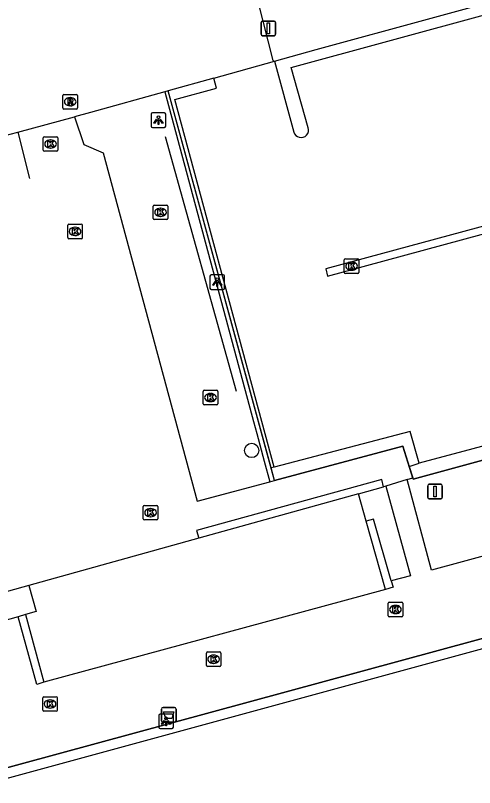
# Model space of a CAD drawing. Extents: x 159053 to 160041, y 380450 to 381422.
# Drawn here: x 159490.8 to 159522.2, y 380724.9 to 380777.8 of the extents above; entities that cross this region are included whole.
import ezdxf

# ---------------------------------------------------------------- set-up
doc = ezdxf.new("R2010")
doc.units = 0
for name, color, linetype in [('IMGEO_Afsluitpaal', 7, 'Continuous'), ('IMGEO_Afvalbak', 7, 'Continuous'), ('IMGEO_Berm_groen', 7, 'Continuous'), ('IMGEO_Boom', 7, 'Continuous'), ('IMGEO_Groenvoorziening', 7, 'Continuous'), ('IMGEO_Hek', 7, 'Continuous'), ('IMGEO_Kolk', 7, 'Continuous'), ('IMGEO_Lichtpunt', 7, 'Continuous'), ('IMGEO_Pand', 7, 'Continuous'), ('IMGEO_Parkeervlak_gesloten', 7, 'Continuous'), ('IMGEO_Rioolput', 7, 'Continuous'), ('IMGEO_Voetpad_open', 7, 'Continuous')]:
    doc.layers.add(name, color=color, linetype=linetype)

msp = doc.modelspace()

# ---------------------------------------------------------------- linework, layer by layer
at = {"layer": 'IMGEO_Afsluitpaal'}
for p, q in [((159507.717, 380777.461), (159508.507, 380777.461)), ((159508.507, 380777.461), (159507.717, 380777.461)), ((159507.617, 380776.561), (159507.617, 380777.361)), ((159507.617, 380777.361), (159507.617, 380776.561)), ((159508.607, 380777.361), (159508.607, 380776.561)), ((159508.607, 380776.561), (159508.607, 380777.361)), ((159508.507, 380776.461), (159507.717, 380776.461)), ((159507.717, 380776.461), (159508.507, 380776.461)), ((159519.143, 380745.703), (159519.933, 380745.703)), ((159519.933, 380745.703), (159519.143, 380745.703)), ((159519.043, 380744.803), (159519.043, 380745.603)), ((159519.043, 380745.603), (159519.043, 380744.803)), ((159520.033, 380745.603), (159520.033, 380744.803)), ((159520.033, 380744.803), (159520.033, 380745.603)), ((159519.933, 380744.703), (159519.143, 380744.703)), ((159519.143, 380744.703), (159519.933, 380744.703))]:
    msp.add_line(p, q, dxfattribs=at)
for points in [[(159508.037, 380777.336), (159508.187, 380777.336), (159508.187, 380776.586), (159508.037, 380776.586), (159508.037, 380777.336)], [(159519.463, 380745.578), (159519.613, 380745.578), (159519.613, 380744.828), (159519.463, 380744.828), (159519.463, 380745.578)]]:
    msp.add_lwpolyline(points, dxfattribs=at)
for centre, start, end in [((159507.717, 380777.361), 90, 180), ((159507.717, 380777.361), 90, 180), ((159508.507, 380777.361), 0, 90), ((159508.507, 380777.361), 360, 90), ((159507.717, 380776.561), 180, 270), ((159507.717, 380776.561), 180, 270), ((159508.507, 380776.561), 270, 0), ((159508.507, 380776.561), 270, 0), ((159519.143, 380745.603), 90, 180), ((159519.143, 380745.603), 90, 180), ((159519.933, 380745.603), 0, 90), ((159519.933, 380745.603), 360, 90), ((159519.143, 380744.803), 180, 270), ((159519.143, 380744.803), 180, 270), ((159519.933, 380744.803), 270, 0), ((159519.933, 380744.803), 270, 0)]:
    msp.add_arc(centre, 0.1, start, end, dxfattribs=at)
at = {"layer": 'IMGEO_Afvalbak'}
for p, q in [((159500.798, 380729.488), (159500.798, 380730.288)), ((159500.798, 380730.288), (159500.798, 380729.488)), ((159500.898, 380730.388), (159501.688, 380730.388)), ((159501.688, 380730.388), (159500.898, 380730.388)), ((159501.788, 380730.288), (159501.788, 380729.488)), ((159501.788, 380729.488), (159501.788, 380730.288)), ((159501.688, 380729.388), (159500.898, 380729.388)), ((159500.898, 380729.388), (159501.688, 380729.388))]:
    msp.add_line(p, q, dxfattribs=at)
msp.add_lwpolyline([(159500.941, 380730.102), (159501.645, 380730.102), (159501.496, 380729.632), (159501.09, 380729.632), (159500.941, 380730.102)], dxfattribs=at)
for centre, start, end in [((159500.898, 380730.288), 90, 180), ((159500.898, 380730.288), 90, 180), ((159501.688, 380730.288), 0, 90), ((159501.688, 380730.288), 360, 90), ((159500.898, 380729.488), 180, 270), ((159500.898, 380729.488), 180, 270), ((159501.688, 380729.488), 270, 0), ((159501.688, 380729.488), 270, 0)]:
    msp.add_arc(centre, 0.1, start, end, dxfattribs=at)
at = {"layer": 'IMGEO_Berm_groen'}
for points in [[(159508.533, 380774.71), (159511.387, 380775.509), (159550.798, 380786.279), (159553.651, 380775.706)], [(159518.007, 380746.141), (159518.033, 380746.058), (159558.661, 380757.138), (159553.651, 380775.706)]]:
    msp.add_lwpolyline(points, dxfattribs=at)
at = {"layer": 'IMGEO_Boom'}
msp.add_circle((159506.975, 380748.018), 0.489, dxfattribs=at)
at = {"layer": 'IMGEO_Groenvoorziening'}
msp.add_lwpolyline([(159529.309, 380662.376), (159572.094, 380674.071), (159553.359, 380742.767), (159449.988, 380714.56), (159468.706, 380645.806), (159511.466, 380657.516)], dxfattribs=at)
at = {"layer": 'IMGEO_Hek'}
for points in [[(159508.533, 380774.71), (159511.387, 380775.509), (159550.798, 380786.279), (159553.651, 380775.706)], [(159553.651, 380775.706), (159558.661, 380757.138), (159518.033, 380746.058), (159517.334, 380748.304), (159508.537, 380745.958)], [(159501.26, 380772.674), (159501.032, 380772.611)], [(159508.537, 380745.958), (159501.26, 380772.674)], [(159501.032, 380772.611), (159495.937, 380771.197)], [(159494.822, 380770.888), (159495.466, 380768.987), (159496.801, 380768.424), (159503.228, 380744.542), (159503.341, 380744.572)], [(159490.95, 380769.846), (159491.741, 380766.677)], [(159505.933, 380752.052), (159501.061, 380769.518)], [(159503.341, 380744.572), (159508.213, 380745.872)], [(159508.213, 380745.872), (159508.537, 380745.958)], [(159449.413, 380715.163), (159553.595, 380743.504), (159572.753, 380673.566), (159529.481, 380661.752)]]:
    msp.add_lwpolyline(points, dxfattribs=at)
at = {"layer": 'IMGEO_Kolk'}
for p, q in [((159492.693, 380768.605), (159492.693, 380769.457)), ((159492.768, 380769.531), (159493.62, 380769.531)), ((159493.694, 380769.457), (159493.694, 380768.605)), ((159493.181, 380769.311), (159493.206, 380769.311)), ((159493.62, 380768.531), (159492.768, 380768.531)), ((159493.204, 380768.751), (159493.179, 380768.751)), ((159500.226, 380763.922), (159500.226, 380764.774)), ((159500.301, 380764.848), (159501.153, 380764.848)), ((159501.227, 380764.774), (159501.227, 380763.922)), ((159500.714, 380764.628), (159500.739, 380764.628)), ((159501.153, 380763.848), (159500.301, 380763.848)), ((159500.737, 380764.068), (159500.712, 380764.068)), ((159494.368, 380762.614), (159494.368, 380763.466)), ((159494.443, 380763.54), (159495.295, 380763.54)), ((159494.856, 380763.32), (159494.881, 380763.32)), ((159495.369, 380763.466), (159495.369, 380762.614)), ((159494.879, 380762.76), (159494.854, 380762.76)), ((159495.295, 380762.54), (159494.443, 380762.54)), ((159513.318, 380760.231), (159513.318, 380761.083)), ((159513.393, 380761.157), (159514.245, 380761.157)), ((159514.319, 380761.083), (159514.319, 380760.231)), ((159513.806, 380760.937), (159513.831, 380760.937)), ((159514.245, 380760.157), (159513.393, 380760.157)), ((159513.829, 380760.377), (159513.804, 380760.377)), ((159503.651, 380751.218), (159503.651, 380752.07)), ((159503.726, 380752.144), (159504.578, 380752.144)), ((159504.652, 380752.07), (159504.652, 380751.218)), ((159504.139, 380751.924), (159504.164, 380751.924)), ((159504.578, 380751.144), (159503.726, 380751.144)), ((159504.162, 380751.364), (159504.137, 380751.364)), ((159499.545, 380743.327), (159499.545, 380744.179)), ((159499.62, 380744.253), (159500.472, 380744.253)), ((159500.033, 380744.033), (159500.058, 380744.033)), ((159500.546, 380744.179), (159500.546, 380743.327)), ((159500.472, 380743.253), (159499.62, 380743.253)), ((159500.056, 380743.473), (159500.031, 380743.473)), ((159516.325, 380736.688), (159516.325, 380737.54)), ((159516.4, 380737.614), (159517.252, 380737.614)), ((159516.813, 380737.394), (159516.838, 380737.394)), ((159517.326, 380737.54), (159517.326, 380736.688)), ((159516.836, 380736.834), (159516.811, 380736.834)), ((159517.252, 380736.614), (159516.4, 380736.614)), ((159503.867, 380733.274), (159503.867, 380734.126)), ((159503.942, 380734.2), (159504.794, 380734.2)), ((159504.355, 380733.98), (159504.38, 380733.98)), ((159504.868, 380734.126), (159504.868, 380733.274)), ((159504.794, 380733.2), (159503.942, 380733.2)), ((159504.378, 380733.42), (159504.353, 380733.42)), ((159492.655, 380730.207), (159492.655, 380731.059)), ((159492.73, 380731.133), (159493.582, 380731.133)), ((159493.143, 380730.913), (159493.168, 380730.913)), ((159493.656, 380731.059), (159493.656, 380730.207)), ((159493.166, 380730.353), (159493.141, 380730.353)), ((159493.582, 380730.133), (159492.73, 380730.133))]:
    msp.add_line(p, q, dxfattribs=at)
for points in [[(159492.693, 380768.605), (159492.693, 380769.457)], [(159492.768, 380769.531), (159493.62, 380769.531)], [(159493.694, 380769.457), (159493.694, 380768.605)], [(159493.014, 380769.231), (159493.137, 380769.231), (159493.137, 380769.08), (159493.267, 380769.231), (159493.431, 380769.231), (159493.285, 380769.08), (159493.438, 380768.831), (159493.286, 380768.831), (159493.201, 380768.995), (159493.137, 380768.928), (159493.137, 380768.831), (159493.014, 380768.831), (159493.014, 380769.231)], [(159493.62, 380768.531), (159492.768, 380768.531)], [(159500.226, 380763.922), (159500.226, 380764.774)], [(159500.301, 380764.848), (159501.153, 380764.848)], [(159501.227, 380764.774), (159501.227, 380763.922)], [(159500.547, 380764.548), (159500.67, 380764.548), (159500.67, 380764.397), (159500.8, 380764.548), (159500.964, 380764.548), (159500.818, 380764.397), (159500.971, 380764.148), (159500.819, 380764.148), (159500.734, 380764.312), (159500.67, 380764.245), (159500.67, 380764.148), (159500.547, 380764.148), (159500.547, 380764.548)], [(159501.153, 380763.848), (159500.301, 380763.848)], [(159494.368, 380762.614), (159494.368, 380763.466)], [(159494.443, 380763.54), (159495.295, 380763.54)], [(159494.689, 380763.24), (159494.812, 380763.24), (159494.812, 380763.089), (159494.942, 380763.24), (159495.106, 380763.24), (159494.96, 380763.089), (159495.113, 380762.84), (159494.961, 380762.84), (159494.876, 380763.004), (159494.812, 380762.937), (159494.812, 380762.84), (159494.689, 380762.84), (159494.689, 380763.24)], [(159495.369, 380763.466), (159495.369, 380762.614)], [(159495.295, 380762.54), (159494.443, 380762.54)], [(159513.318, 380760.231), (159513.318, 380761.083)], [(159513.393, 380761.157), (159514.245, 380761.157)], [(159514.319, 380761.083), (159514.319, 380760.231)], [(159513.639, 380760.857), (159513.762, 380760.857), (159513.762, 380760.706), (159513.892, 380760.857), (159514.056, 380760.857), (159513.91, 380760.706), (159514.063, 380760.457), (159513.911, 380760.457), (159513.826, 380760.621), (159513.762, 380760.554), (159513.762, 380760.457), (159513.639, 380760.457), (159513.639, 380760.857)], [(159514.245, 380760.157), (159513.393, 380760.157)], [(159503.651, 380751.218), (159503.651, 380752.07)], [(159503.726, 380752.144), (159504.578, 380752.144)], [(159504.652, 380752.07), (159504.652, 380751.218)], [(159503.972, 380751.844), (159504.095, 380751.844), (159504.095, 380751.693), (159504.225, 380751.844), (159504.389, 380751.844), (159504.243, 380751.693), (159504.396, 380751.444), (159504.244, 380751.444), (159504.159, 380751.608), (159504.095, 380751.541), (159504.095, 380751.444), (159503.972, 380751.444), (159503.972, 380751.844)], [(159504.578, 380751.144), (159503.726, 380751.144)], [(159499.545, 380743.327), (159499.545, 380744.179)], [(159499.62, 380744.253), (159500.472, 380744.253)], [(159500.546, 380744.179), (159500.546, 380743.327)], [(159499.866, 380743.953), (159499.989, 380743.953), (159499.989, 380743.802), (159500.119, 380743.953), (159500.283, 380743.953), (159500.137, 380743.802), (159500.29, 380743.553), (159500.138, 380743.553), (159500.053, 380743.717), (159499.989, 380743.65), (159499.989, 380743.553), (159499.866, 380743.553), (159499.866, 380743.953)], [(159500.472, 380743.253), (159499.62, 380743.253)], [(159516.325, 380736.688), (159516.325, 380737.54)], [(159516.4, 380737.614), (159517.252, 380737.614)], [(159516.646, 380737.314), (159516.769, 380737.314), (159516.769, 380737.163), (159516.899, 380737.314), (159517.063, 380737.314), (159516.917, 380737.163), (159517.07, 380736.914), (159516.918, 380736.914), (159516.833, 380737.078), (159516.769, 380737.011), (159516.769, 380736.914), (159516.646, 380736.914), (159516.646, 380737.314)], [(159517.326, 380737.54), (159517.326, 380736.688)], [(159517.252, 380736.614), (159516.4, 380736.614)], [(159503.867, 380733.274), (159503.867, 380734.126)], [(159503.942, 380734.2), (159504.794, 380734.2)], [(159504.868, 380734.126), (159504.868, 380733.274)], [(159504.188, 380733.9), (159504.311, 380733.9), (159504.311, 380733.749), (159504.441, 380733.9), (159504.605, 380733.9), (159504.459, 380733.749), (159504.612, 380733.5), (159504.46, 380733.5), (159504.375, 380733.664), (159504.311, 380733.597), (159504.311, 380733.5), (159504.188, 380733.5), (159504.188, 380733.9)], [(159504.794, 380733.2), (159503.942, 380733.2)], [(159492.655, 380730.207), (159492.655, 380731.059)], [(159492.73, 380731.133), (159493.582, 380731.133)], [(159492.976, 380730.833), (159493.099, 380730.833), (159493.099, 380730.682), (159493.229, 380730.833), (159493.393, 380730.833), (159493.247, 380730.682), (159493.4, 380730.433), (159493.248, 380730.433), (159493.163, 380730.597), (159493.099, 380730.53), (159493.099, 380730.433), (159492.976, 380730.433), (159492.976, 380730.833)], [(159493.656, 380731.059), (159493.656, 380730.207)], [(159493.582, 380730.133), (159492.73, 380730.133)]]:
    msp.add_lwpolyline(points, dxfattribs=at)
for centre, start, end in [((159492.77, 380769.455), 91.552, 178.448), ((159492.77, 380769.455), 91.552, 178.448), ((159493.618, 380769.455), 1.552, 88.448), ((159493.618, 380769.455), 1.552, 88.448), ((159492.77, 380768.607), 181.552, 268.448), ((159492.77, 380768.607), 181.552, 268.448), ((159493.618, 380768.607), 271.552, 358.448), ((159493.618, 380768.607), 271.552, 358.448), ((159500.303, 380764.772), 91.552, 178.448), ((159500.303, 380764.772), 91.552, 178.448), ((159501.151, 380764.772), 1.552, 88.448), ((159501.151, 380764.772), 1.552, 88.448), ((159500.303, 380763.924), 181.552, 268.448), ((159500.303, 380763.924), 181.552, 268.448), ((159501.151, 380763.924), 271.552, 358.448), ((159501.151, 380763.924), 271.552, 358.448), ((159494.445, 380763.464), 91.552, 178.448), ((159494.445, 380763.464), 91.552, 178.448), ((159495.293, 380763.464), 1.552, 88.448), ((159495.293, 380763.464), 1.552, 88.448), ((159494.445, 380762.616), 181.552, 268.448), ((159494.445, 380762.616), 181.552, 268.448), ((159495.293, 380762.616), 271.552, 358.448), ((159495.293, 380762.616), 271.552, 358.448), ((159513.395, 380761.081), 91.552, 178.448), ((159513.395, 380761.081), 91.552, 178.448), ((159514.243, 380761.081), 1.552, 88.448), ((159514.243, 380761.081), 1.552, 88.448), ((159513.395, 380760.233), 181.552, 268.448), ((159513.395, 380760.233), 181.552, 268.448), ((159514.243, 380760.233), 271.552, 358.448), ((159514.243, 380760.233), 271.552, 358.448), ((159503.728, 380752.068), 91.552, 178.448), ((159503.728, 380752.068), 91.552, 178.448), ((159504.576, 380752.068), 1.552, 88.448), ((159504.576, 380752.068), 1.552, 88.448), ((159503.728, 380751.22), 181.552, 268.448), ((159503.728, 380751.22), 181.552, 268.448), ((159504.576, 380751.22), 271.552, 358.448), ((159504.576, 380751.22), 271.552, 358.448), ((159499.622, 380744.177), 91.552, 178.448), ((159499.622, 380744.177), 91.552, 178.448), ((159500.47, 380744.177), 1.552, 88.448), ((159500.47, 380744.177), 1.552, 88.448), ((159499.622, 380743.329), 181.552, 268.448), ((159499.622, 380743.329), 181.552, 268.448), ((159500.47, 380743.329), 271.552, 358.448), ((159500.47, 380743.329), 271.552, 358.448), ((159516.402, 380737.538), 91.552, 178.448), ((159516.402, 380737.538), 91.552, 178.448), ((159517.25, 380737.538), 1.552, 88.448), ((159517.25, 380737.538), 1.552, 88.448), ((159516.402, 380736.69), 181.552, 268.448), ((159516.402, 380736.69), 181.552, 268.448), ((159517.25, 380736.69), 271.552, 358.448), ((159517.25, 380736.69), 271.552, 358.448), ((159503.944, 380734.124), 91.552, 178.448), ((159503.944, 380734.124), 91.552, 178.448), ((159504.792, 380734.124), 1.552, 88.448), ((159504.792, 380734.124), 1.552, 88.448), ((159503.944, 380733.276), 181.552, 268.448), ((159503.944, 380733.276), 181.552, 268.448), ((159504.792, 380733.276), 271.552, 358.448), ((159504.792, 380733.276), 271.552, 358.448), ((159492.732, 380731.057), 91.552, 178.448), ((159492.732, 380731.057), 91.552, 178.448), ((159493.58, 380731.057), 1.552, 88.448), ((159493.58, 380731.057), 1.552, 88.448), ((159492.732, 380730.209), 181.552, 268.448), ((159492.732, 380730.209), 181.552, 268.448), ((159493.58, 380730.209), 271.552, 358.448), ((159493.58, 380730.209), 271.552, 358.448)]:
    msp.add_arc(centre, 0.0765, start, end, dxfattribs=at)
for centre, major_axis, ratio, start_param, end_param in [((159493.18, 380769.031), (-0.387, 0.002), 0.722429, 4.712389, 7.853982), ((159493.205, 380769.031), (-0.39, 0.002), 0.717154, 1.570796, 4.712389), ((159500.713, 380764.348), (-0.387, 0.002), 0.722429, 4.712389, 7.853982), ((159500.738, 380764.348), (-0.39, 0.002), 0.717154, 1.570796, 4.712389), ((159494.855, 380763.04), (-0.387, 0.002), 0.722429, 4.712389, 7.853982), ((159494.88, 380763.04), (-0.39, 0.002), 0.717154, 1.570796, 4.712389), ((159513.805, 380760.657), (-0.387, 0.002), 0.722429, 4.712389, 7.853982), ((159513.83, 380760.657), (-0.39, 0.002), 0.717154, 1.570796, 4.712389), ((159504.138, 380751.644), (-0.387, 0.002), 0.722429, 4.712389, 7.853982), ((159504.163, 380751.644), (-0.39, 0.002), 0.717154, 1.570796, 4.712389), ((159500.032, 380743.753), (-0.387, 0.002), 0.722429, 4.712389, 7.853982), ((159500.057, 380743.753), (-0.39, 0.002), 0.717154, 1.570796, 4.712389), ((159516.812, 380737.114), (-0.387, 0.002), 0.722429, 4.712389, 7.853982), ((159516.837, 380737.114), (-0.39, 0.002), 0.717154, 1.570796, 4.712389), ((159504.354, 380733.7), (-0.387, 0.002), 0.722429, 4.712389, 7.853982), ((159504.379, 380733.7), (-0.39, 0.002), 0.717154, 1.570796, 4.712389), ((159493.142, 380730.633), (-0.387, 0.002), 0.722429, 4.712389, 7.853982), ((159493.167, 380730.633), (-0.39, 0.002), 0.717154, 1.570796, 4.712389)]:
    msp.add_ellipse(centre, major_axis=major_axis, ratio=ratio, start_param=start_param, end_param=end_param, dxfattribs=at)
at = {"layer": 'IMGEO_Lichtpunt'}
for p, q in [((159500.087, 380771.069), (159500.087, 380770.262)), ((159500.087, 380771.069), (159500.087, 380770.262)), ((159500.989, 380771.164), (159500.181, 380771.164)), ((159500.989, 380771.164), (159500.181, 380771.164)), ((159501.083, 380770.262), (159501.083, 380771.069)), ((159501.083, 380770.262), (159501.083, 380771.069)), ((159500.181, 380770.168), (159500.989, 380770.168)), ((159500.181, 380770.168), (159500.989, 380770.168)), ((159504.114, 380759.961), (159504.114, 380759.154)), ((159504.114, 380759.961), (159504.114, 380759.154)), ((159505.016, 380760.056), (159504.208, 380760.056)), ((159505.016, 380760.056), (159504.208, 380760.056)), ((159505.11, 380759.154), (159505.11, 380759.961)), ((159505.11, 380759.154), (159505.11, 380759.961)), ((159504.208, 380759.06), (159505.016, 380759.06)), ((159504.208, 380759.06), (159505.016, 380759.06)), ((159500.613, 380729.848), (159500.613, 380729.041)), ((159500.613, 380729.848), (159500.613, 380729.041)), ((159501.515, 380729.943), (159500.707, 380729.943)), ((159501.515, 380729.943), (159500.707, 380729.943)), ((159501.609, 380729.041), (159501.609, 380729.848)), ((159501.609, 380729.041), (159501.609, 380729.848)), ((159500.707, 380728.947), (159501.515, 380728.947)), ((159500.707, 380728.947), (159501.515, 380728.947))]:
    msp.add_line(p, q, dxfattribs=at)
for points in [[(159500.461, 380770.733), (159500.5, 380770.705), (159500.312, 380770.443), (159500.274, 380770.47), (159500.461, 380770.733)], [(159500.563, 380770.685), (159500.61, 380770.685), (159500.61, 380770.363), (159500.563, 380770.363), (159500.563, 380770.685)], [(159500.673, 380770.705), (159500.711, 380770.732), (159500.898, 380770.47), (159500.859, 380770.442), (159500.673, 380770.705)], [(159504.488, 380759.625), (159504.527, 380759.597), (159504.339, 380759.335), (159504.301, 380759.362), (159504.488, 380759.625)], [(159504.59, 380759.577), (159504.637, 380759.577), (159504.637, 380759.255), (159504.59, 380759.255), (159504.59, 380759.577)], [(159504.7, 380759.597), (159504.738, 380759.624), (159504.925, 380759.362), (159504.886, 380759.334), (159504.7, 380759.597)], [(159500.987, 380729.512), (159501.026, 380729.484), (159500.838, 380729.222), (159500.8, 380729.249), (159500.987, 380729.512)], [(159501.089, 380729.464), (159501.136, 380729.464), (159501.136, 380729.142), (159501.089, 380729.142), (159501.089, 380729.464)], [(159501.199, 380729.484), (159501.237, 380729.511), (159501.424, 380729.249), (159501.385, 380729.221), (159501.199, 380729.484)]]:
    msp.add_lwpolyline(points, dxfattribs=at)
for centre in [(159500.586, 380770.867), (159504.613, 380759.759), (159501.112, 380729.646)]:
    msp.add_circle(centre, 0.0994, dxfattribs=at)
for centre, start, end in [((159500.181, 380771.069), 90, 180), ((159500.181, 380771.069), 90, 180), ((159500.989, 380771.069), 0, 90), ((159500.989, 380771.069), 0, 90), ((159500.181, 380770.262), 180, 270), ((159500.181, 380770.262), 180, 270), ((159500.989, 380770.262), 270, 0), ((159500.989, 380770.262), 270, 360), ((159504.208, 380759.961), 90, 180), ((159504.208, 380759.961), 90, 180), ((159505.016, 380759.961), 0, 90), ((159505.016, 380759.961), 0, 90), ((159504.208, 380759.154), 180, 270), ((159504.208, 380759.154), 180, 270), ((159505.016, 380759.154), 270, 0), ((159505.016, 380759.154), 270, 360), ((159500.707, 380729.848), 90, 180), ((159500.707, 380729.848), 90, 180), ((159501.515, 380729.848), 0, 90), ((159501.515, 380729.848), 0, 90), ((159500.707, 380729.041), 180, 270), ((159500.707, 380729.041), 180, 270), ((159501.515, 380729.041), 270, 0), ((159501.515, 380729.041), 270, 360)]:
    msp.add_arc(centre, 0.0946, start, end, dxfattribs=at)
at = {"layer": 'IMGEO_Pand'}
for points in [[(159514.297, 380745.046), (159503.354, 380742.001)], [(159514.828, 380743.172), (159514.297, 380745.046)], [(159516.154, 380738.495), (159514.828, 380743.172)], [(159503.354, 380742.001), (159491.705, 380738.76)], [(159491.705, 380738.76), (159492.204, 380736.966), (159491.469, 380736.764)], [(159516.154, 380738.495), (159492.74, 380732.128)], [(159491.469, 380736.764), (159492.74, 380732.128)]]:
    msp.add_lwpolyline(points, dxfattribs=at)
at = {"layer": 'IMGEO_Parkeervlak_gesloten'}
for points in [[(159510.851, 380770.152), (159509.689, 380774.271), (159550.171, 380785.338), (159557.689, 380757.639), (159529.134, 380750), (159518.45, 380747.142)], [(159508.533, 380774.71), (159509.861, 380769.851)], [(159508.505, 380746.871), (159507.661, 380750), (159501.704, 380772.094), (159504.565, 380772.859), (159504.372, 380773.545)], [(159548.045, 380769.7), (159547.934, 380770.189), (159512.057, 380760.473), (159512.162, 380759.97), (159548.045, 380769.7)]]:
    msp.add_lwpolyline(points, dxfattribs=at)
msp.add_arc((159510.358, 380769.995), 0.517, 196.1791, 17.6437, dxfattribs=at)
at = {"layer": 'IMGEO_Rioolput'}
for p, q in [((159494.037, 380771.505), (159494.037, 380772.357)), ((159494.112, 380772.431), (159494.964, 380772.431)), ((159494.525, 380772.211), (159494.55, 380772.211)), ((159495.038, 380772.357), (159495.038, 380771.505)), ((159494.548, 380771.651), (159494.523, 380771.651)), ((159494.964, 380771.431), (159494.112, 380771.431))]:
    msp.add_line(p, q, dxfattribs=at)
for points in [[(159494.037, 380771.505), (159494.037, 380772.357)], [(159494.112, 380772.431), (159494.964, 380772.431)], [(159494.626, 380772.129), (159494.374, 380772.131), (159494.374, 380771.731)], [(159495.038, 380772.357), (159495.038, 380771.505)], [(159494.374, 380771.731), (159494.498, 380771.731), (159494.498, 380771.893), (159494.509, 380771.893)], [(159494.552, 380772.05), (159494.498, 380772.05), (159494.498, 380771.969)], [(159494.498, 380771.969), (159494.55, 380771.969)], [(159494.556, 380771.864), (159494.627, 380771.731), (159494.767, 380771.731), (159494.702, 380771.857)], [(159494.964, 380771.431), (159494.112, 380771.431)]]:
    msp.add_lwpolyline(points, dxfattribs=at)
for centre, radius, start, end in [((159494.114, 380772.355), 0.0765, 91.552, 178.448), ((159494.114, 380772.355), 0.0765, 91.552, 178.448), ((159494.625, 380772.019), 0.109, 350.3612, 89.416), ((159494.962, 380772.355), 0.0765, 1.552, 88.448), ((159494.962, 380772.355), 0.0765, 1.552, 88.448), ((159494.508, 380771.84), 0.0533, 26.0293, 88.6989), ((159494.534, 380772.158), 0.19, 274.7715, 282.9687), ((159494.558, 380771.954), 0.0964, 77.0061, 93.1865), ((159494.572, 380772.011), 0.0378, 276.6634, 79.6772), ((159494.623, 380772.019), 0.112, 277.5842, 350.9817), ((159494.607, 380771.804), 0.108, 29.5134, 73.7905), ((159494.114, 380771.507), 0.0765, 181.552, 268.448), ((159494.114, 380771.507), 0.0765, 181.552, 268.448), ((159494.962, 380771.507), 0.0765, 271.552, 358.448), ((159494.962, 380771.507), 0.0765, 271.552, 358.448)]:
    msp.add_arc(centre, radius, start, end, dxfattribs=at)
for centre, major_axis, ratio, start_param, end_param in [((159494.524, 380771.931), (-0.387, 0.002), 0.722429, 4.712389, 7.853982), ((159494.549, 380771.931), (-0.39, 0.002), 0.717154, 1.570796, 4.712389)]:
    msp.add_ellipse(centre, major_axis=major_axis, ratio=ratio, start_param=start_param, end_param=end_param, dxfattribs=at)
at = {"layer": 'IMGEO_Voetpad_open'}
for points in [[(159507.401, 380778.807), (159508.418, 380774.748), (159508.533, 380774.71)], [(159504.372, 380773.545), (159508.533, 380774.71)], [(159504.372, 380773.545), (159501.26, 380772.674)], [(159501.26, 380772.674), (159501.032, 380772.611)], [(159508.303, 380746.818), (159501.26, 380772.674)], [(159501.032, 380772.611), (159495.937, 380771.197), (159494.822, 380770.888)], [(159501.032, 380772.611), (159507.104, 380750), (159507.324, 380749.18), (159507.832, 380747.291), (159508.213, 380745.872)], [(159489.902, 380769.56), (159490.95, 380769.846), (159494.822, 380770.888)], [(159494.822, 380770.888), (159495.466, 380768.987), (159496.801, 380768.424), (159503.228, 380744.542), (159508.213, 380745.872)], [(159562.896, 380751.667), (159562.638, 380751.597), (159556.768, 380750), (159519.294, 380739.805), (159517.637, 380746.026)], [(159518.45, 380747.142), (159517.843, 380749.324), (159508.505, 380746.871)], [(159508.537, 380745.958), (159517.334, 380748.304), (159517.762, 380746.928)], [(159508.505, 380746.871), (159508.303, 380746.818)], [(159508.537, 380745.958), (159508.303, 380746.818)], [(159517.762, 380746.928), (159518.45, 380747.142)], [(159517.762, 380746.928), (159518.007, 380746.141)], [(159516.007, 380745.521), (159515.896, 380746.022), (159503.199, 380742.518), (159503.354, 380742.001)], [(159508.213, 380745.872), (159508.537, 380745.958)], [(159517.637, 380746.026), (159516.161, 380745.569)], [(159517.637, 380746.026), (159518.007, 380746.141)], [(159514.297, 380745.046), (159516.007, 380745.521)], [(159516.161, 380745.569), (159516.007, 380745.521)], [(159516.161, 380745.569), (159517.857, 380739.426), (159516.535, 380739.079)], [(159529.481, 380661.752), (159572.753, 380673.566), (159553.595, 380743.504), (159449.413, 380715.163)], [(159516.535, 380739.079), (159515.326, 380743.305), (159514.828, 380743.172)], [(159491.705, 380738.76), (159484.963, 380736.881), (159485.469, 380735.078)], [(159516.535, 380739.079), (159516.661, 380738.637), (159516.154, 380738.495)], [(159491.469, 380736.764), (159490.978, 380736.612)], [(159490.978, 380736.612), (159485.469, 380735.078)], [(159492.74, 380732.128), (159492.255, 380731.98), (159490.978, 380736.612)]]:
    msp.add_lwpolyline(points, dxfattribs=at)

doc.saveas('drawing.dxf')
